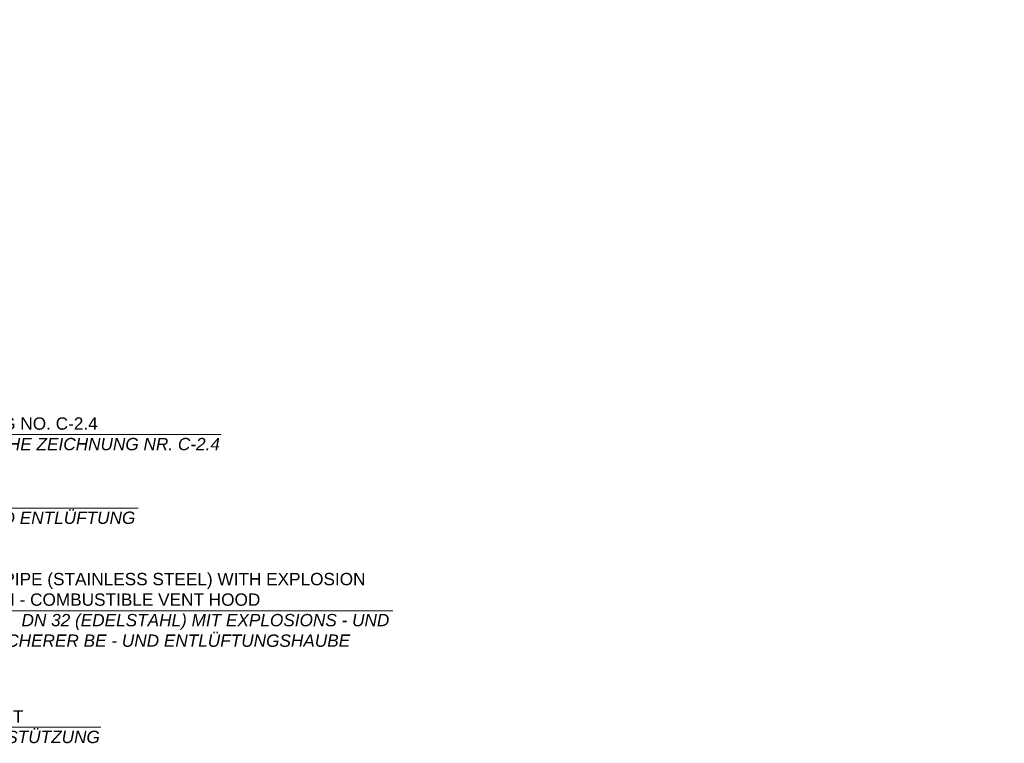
# Model space of a CAD drawing. Header units: millimetres. Extents: x -57642 to 5082813, y -177084 to 58112.
# Tile 792 of 1056: x 55135 to 71133, y 2678 to 14432. Entities that reach past the tile are written whole.
import ezdxf

# ---------------------------------------------------------------- set-up
doc = ezdxf.new("R2010")
doc.units = ezdxf.units.MM
doc.layers.add('Beschriftung', color=7, linetype='Continuous', lineweight=9)
doc.styles.add('LBB3.5M1000', font='isocp.shx', dxfattribs={"height": 3.5})

msp = doc.modelspace()

# ---------------------------------------------------------------- linework, layer by layer
at = {"layer": 'Beschriftung', "lineweight": 13}
for p, q in [((50783.04993, 7696.14025), (58410.75201, 7696.14025)), ((52204.3459, 6499.87), (57059.56453, 6499.87)), ((61198.56876, 4831.43297), (52508.11109, 4831.43297)), ((53055.96967, 2939.192), (56454.27923, 2939.192))]:
    msp.add_line(p, q, dxfattribs=at)

# ---------------------------------------------------------------- texts
at = {"layer": 'Beschriftung', "attachment_point": 1, "style": 'LBB3.5M1000'}
for s, insert, char_height, width in [('\\pi911.06;{\\fArial|b0|i0|c0|p34;TOP VIEW\\P\\pi338.42;\\fArial|b0|i1|c0|p34;DRAUFSICHT}', (30545.21791, 14423.10114), 500, 5212.9838851), ('{\\fArial|b0|i0|c0|p34;MANHOLE SEE DRAWING NO. C-2.4\\P\\fArial|b0|i1|c0|p34;MONTAGEÖFFNUNG SIEHE ZEICHNUNG NR. C-2.4}', (51621.42443, 7972.35018), 200, 6779.5439945), ('{\\fArial|b0|i0|c0|p34;\\C256;TANK VENTILATING\\P\\fArial|b0|i1|c0|p34;BEHÄLTER BE - UND ENTLÜFTUNG}', (52279.943, 6776.07993), 200, 6779.5439945), ('{\\fArial|b0|i0|c0|p34;LEAKAGE TEST PIPE (STAINLESS STEEL) WITH EXPLOSION\\PPROOF AND NON - COMBUSTIBLE VENT HOOD\\P\\fArial|b0|i1|c0|p34;LECKPRÜFROHR  DN 32 (EDELSTAHL) MIT EXPLOSIONS - UND\\PDAUERBRANDSICHERER BE - UND ENTLÜFTUNGSHAUBE}', (52696.39482, 5445.98845), 200, 8679.8278186), ('{\\fArial|b0|i0|c0|p34;\\C256;PIPE SUPPORT\\P\\fArial|b0|i1|c0|p34;ROHRUNTERSTÜTZUNG}', (53131.56678, 3215.40193), 200, 6779.5439945)]:
    msp.add_mtext(s, dxfattribs=dict(at, insert=insert, char_height=char_height, width=width))

doc.saveas('drawing.dxf')
